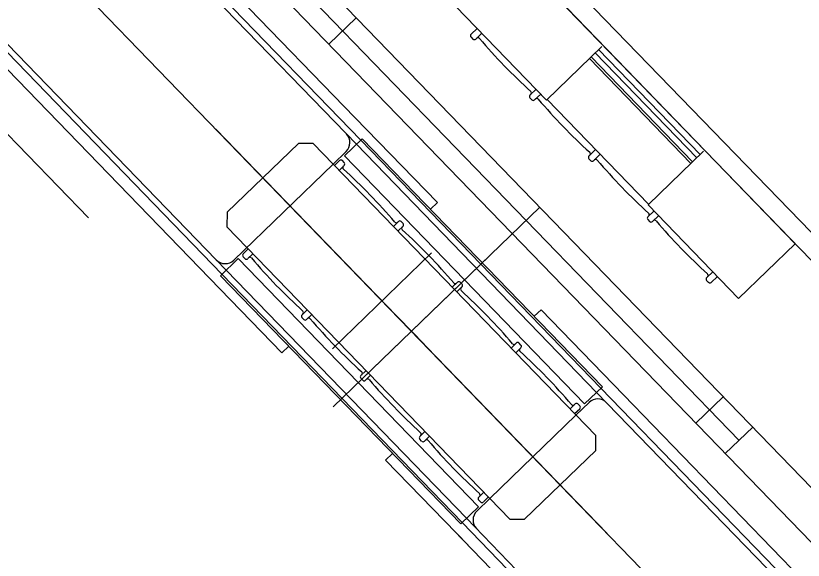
# Model space of a CAD drawing. Extents: x 468143 to 491361, y 1438528 to 1468730.
# Drawn here: x 490336.24 to 490338.222, y 1467624.161 to 1467625.532 of the extents above; entities that cross this region are included whole.
import ezdxf

# ---------------------------------------------------------------- set-up
doc = ezdxf.new("R2010")
doc.units = 0
doc.layers.add('Xreference_dp', color=7, linetype='Continuous')

msp = doc.modelspace()

# ---------------------------------------------------------------- linework, layer by layer
at = {"layer": 'Xreference_dp'}
for p, q in [((490336.2613, 1467626.9627), (490340.0846, 1467623.0122)), ((490336.2613, 1467626.9627), (490340.0846, 1467623.0122)), ((490336.3528, 1467626.9388), (490340.0921, 1467623.0751)), ((490336.3528, 1467626.9388), (490340.0921, 1467623.0751)), ((490334.7057, 1467626.7971), (490336.4226, 1467625.0232)), ((490334.7057, 1467626.7971), (490336.4226, 1467625.0232)), ((490335.9776, 1467626.6838), (490339.1398, 1467623.4164)), ((490335.9776, 1467626.6838), (490339.1398, 1467623.4164)), ((490338.9505, 1467623.4739), (490336.0256, 1467626.4961)), ((490338.9505, 1467623.4739), (490336.0256, 1467626.4961)), ((490337.0973, 1467625.2085), (490336.1379, 1467626.1998)), ((490337.0973, 1467625.2085), (490336.1379, 1467626.1998)), ((490337.108, 1467625.2189), (490336.1486, 1467626.2102)), ((490337.108, 1467625.2189), (490336.1486, 1467626.2102)), ((490337.0298, 1467626.1693), (490338.202, 1467624.9581)), ((490337.0298, 1467626.1693), (490338.202, 1467624.9581)), ((490337.0933, 1467625.2763), (490336.2856, 1467626.1109)), ((490337.0933, 1467625.2763), (490336.2856, 1467626.1109)), ((490338.5339, 1467623.3962), (490335.9375, 1467626.079)), ((490338.5339, 1467623.3962), (490335.9375, 1467626.079)), ((490336.7589, 1467624.881), (490335.7995, 1467625.8723)), ((490336.7589, 1467624.881), (490335.7995, 1467625.8723)), ((490336.7696, 1467624.8914), (490335.8787, 1467625.8119)), ((490336.7696, 1467624.8914), (490335.8787, 1467625.8119)), ((490335.8942, 1467625.7322), (490336.702, 1467624.8975)), ((490335.8942, 1467625.7322), (490336.702, 1467624.8975)), ((490338.0603, 1467624.4627), (490336.9882, 1467625.5706)), ((490338.0603, 1467624.4627), (490336.9882, 1467625.5706)), ((490337.5756, 1467625.3199), (490337.3475, 1467625.5556)), ((490337.5756, 1467625.3199), (490337.3475, 1467625.5556)), ((490337.0969, 1467625.5272), (490337.0279, 1467625.4606)), ((490337.0969, 1467625.5272), (490337.0279, 1467625.4606)), ((490337.3858, 1467625.4855), (490337.4011, 1467625.5002)), ((490337.3858, 1467625.4855), (490337.4011, 1467625.5002)), ((490337.3974, 1467625.4735), (490337.4127, 1467625.4883)), ((490337.3974, 1467625.4735), (490337.4127, 1467625.4883)), ((490337.3857, 1467625.4785), (490337.3905, 1467625.4736)), ((490337.3857, 1467625.4785), (490337.3905, 1467625.4736)), ((490337.5756, 1467625.3199), (490337.7152, 1467625.4549)), ((490337.5756, 1467625.3199), (490337.7152, 1467625.4549)), ((490337.7069, 1467625.4469), (490337.9624, 1467625.1829)), ((490337.7069, 1467625.4469), (490337.9624, 1467625.1829)), ((490337.6835, 1467625.4243), (490337.9391, 1467625.1602)), ((490337.6835, 1467625.4243), (490337.9391, 1467625.1602)), ((490337.688, 1467625.4286), (490337.9435, 1467625.1646)), ((490337.688, 1467625.4286), (490337.9435, 1467625.1646)), ((490337.6985, 1467625.4388), (490337.9541, 1467625.1748)), ((490337.6985, 1467625.4388), (490337.9541, 1467625.1748)), ((490337.5341, 1467625.3322), (490337.5494, 1467625.347)), ((490337.5341, 1467625.3322), (490337.5494, 1467625.347)), ((490337.534, 1467625.3253), (490337.5388, 1467625.3204)), ((490337.534, 1467625.3253), (490337.5388, 1467625.3204)), ((490337.5457, 1467625.3203), (490337.561, 1467625.335)), ((490337.5457, 1467625.3203), (490337.561, 1467625.335)), ((490337.8328, 1467625.0574), (490337.5772, 1467625.3214)), ((490337.8328, 1467625.0574), (490337.5772, 1467625.3214)), ((490337.3009, 1467625.0619), (490337.0933, 1467625.2763)), ((490337.3009, 1467625.0619), (490337.0933, 1467625.2763)), ((490336.7431, 1467625.2466), (490337.7283, 1467624.2287)), ((490336.7431, 1467625.2466), (490337.7283, 1467624.2287)), ((490336.9512, 1467625.2109), (490336.772, 1467625.0375)), ((490336.9512, 1467625.2109), (490336.772, 1467625.0375)), ((490336.9883, 1467625.2103), (490336.9512, 1467625.2109)), ((490336.9883, 1467625.2103), (490336.9512, 1467625.2109)), ((490337.7001, 1467624.4748), (490336.9883, 1467625.2103)), ((490337.7001, 1467624.4748), (490336.9883, 1467625.2103)), ((490337.067, 1467625.1792), (490337.1118, 1467625.2226)), ((490337.067, 1467625.1792), (490337.1118, 1467625.2226)), ((490337.0973, 1467625.2085), (490337.7019, 1467624.5838)), ((490337.0973, 1467625.2085), (490337.7019, 1467624.5838)), ((490337.108, 1467625.2189), (490337.7127, 1467624.5942)), ((490337.108, 1467625.2189), (490337.7127, 1467624.5942)), ((490337.7165, 1467624.5978), (490337.1118, 1467625.2226)), ((490337.7165, 1467624.5978), (490337.1118, 1467625.2226)), ((490337.0385, 1467625.1584), (490337.0714, 1467625.1902)), ((490337.0385, 1467625.1584), (490337.0714, 1467625.1902)), ((490337.6824, 1467625.179), (490337.6993, 1467625.1953)), ((490337.6824, 1467625.179), (490337.6993, 1467625.1953)), ((490337.9707, 1467625.1909), (490337.8312, 1467625.0558)), ((490337.9707, 1467625.1909), (490337.8312, 1467625.0558)), ((490337.0419, 1467625.1549), (490337.0549, 1467625.1674)), ((490337.0419, 1467625.1549), (490337.0549, 1467625.1674)), ((490337.0665, 1467625.1624), (490337.0618, 1467625.1673)), ((490337.0665, 1467625.1624), (490337.0618, 1467625.1673)), ((490337.6717, 1467624.5545), (490337.067, 1467625.1792)), ((490337.6717, 1467624.5545), (490337.067, 1467625.1792)), ((490337.6823, 1467625.172), (490337.6871, 1467625.1672)), ((490337.6823, 1467625.172), (490337.6871, 1467625.1672)), ((490337.694, 1467625.167), (490337.7109, 1467625.1834)), ((490337.694, 1467625.167), (490337.7109, 1467625.1834)), ((490336.7887, 1467624.9167), (490337.0385, 1467625.1584)), ((490336.7887, 1467624.9167), (490337.0385, 1467625.1584)), ((490337.0535, 1467625.1429), (490337.0664, 1467625.1555)), ((490337.0535, 1467625.1429), (490337.0664, 1467625.1555)), ((490337.5587, 1467625.0501), (490337.2358, 1467624.7376)), ((490337.5587, 1467625.0501), (490337.2358, 1467624.7376)), ((490337.3009, 1467625.0619), (490337.2836, 1467625.0451)), ((490337.3009, 1467625.0619), (490337.2836, 1467625.0451)), ((490337.8312, 1467625.0558), (490338.0593, 1467624.8201)), ((490337.8312, 1467625.0558), (490338.0593, 1467624.8201)), ((490336.772, 1467625.0375), (490336.7714, 1467625.0004)), ((490336.772, 1467625.0375), (490336.7714, 1467625.0004)), ((490337.8307, 1467625.0258), (490337.846, 1467625.0405)), ((490337.8307, 1467625.0258), (490337.846, 1467625.0405)), ((490337.8422, 1467625.014), (490337.8574, 1467625.0287)), ((490337.8422, 1467625.014), (490337.8574, 1467625.0287)), ((490337.1902, 1467625.0017), (490337.2032, 1467625.0142)), ((490337.1902, 1467625.0017), (490337.2032, 1467625.0142)), ((490337.2147, 1467625.0094), (490337.2101, 1467625.0141)), ((490337.2147, 1467625.0094), (490337.2101, 1467625.0141)), ((490337.8306, 1467625.0188), (490337.8352, 1467625.0141)), ((490337.8306, 1467625.0188), (490337.8352, 1467625.0141)), ((490336.7714, 1467625.0004), (490337.4832, 1467624.2648)), ((490336.7714, 1467625.0004), (490337.4832, 1467624.2648)), ((490337.2016, 1467624.9898), (490337.2146, 1467625.0024)), ((490337.2016, 1467624.9898), (490337.2146, 1467625.0024)), ((490338.202, 1467624.9581), (490338.0593, 1467624.8201)), ((490338.202, 1467624.9581), (490338.0593, 1467624.8201)), ((490336.812, 1467624.9324), (490336.825, 1467624.945)), ((490336.812, 1467624.9324), (490336.825, 1467624.945)), ((490336.8236, 1467624.9205), (490336.8366, 1467624.933)), ((490336.8236, 1467624.9205), (490336.8366, 1467624.933)), ((490337.0366, 1467624.6934), (490337.2865, 1467624.9352)), ((490337.0366, 1467624.6934), (490337.2865, 1467624.9352)), ((490337.0391, 1467624.5473), (490337.4323, 1467624.9279)), ((490337.0391, 1467624.5473), (490337.4323, 1467624.9279)), ((490336.7999, 1467624.9206), (490336.7551, 1467624.8773)), ((490336.7999, 1467624.9206), (490336.7551, 1467624.8773)), ((490336.7999, 1467624.9206), (490337.4045, 1467624.2959)), ((490336.7999, 1467624.9206), (490337.4045, 1467624.2959)), ((490336.8167, 1467624.9206), (490336.8119, 1467624.9255)), ((490336.8167, 1467624.9206), (490336.8119, 1467624.9255)), ((490336.702, 1467624.8975), (490336.9095, 1467624.6831)), ((490336.702, 1467624.8975), (490336.9095, 1467624.6831)), ((490336.7696, 1467624.8914), (490337.3742, 1467624.2666)), ((490336.7696, 1467624.8914), (490337.3742, 1467624.2666)), ((490336.7551, 1467624.8773), (490337.3597, 1467624.2526)), ((490336.7551, 1467624.8773), (490337.3597, 1467624.2526)), ((490336.7589, 1467624.881), (490337.3635, 1467624.2562)), ((490336.7589, 1467624.881), (490337.3635, 1467624.2562)), ((490337.0965, 1467624.8815), (490337.1615, 1467624.8143)), ((490337.0965, 1467624.8815), (490337.1615, 1467624.8143)), ((490337.9789, 1467624.8727), (490337.9942, 1467624.8875)), ((490337.9789, 1467624.8727), (490337.9942, 1467624.8875)), ((490337.9905, 1467624.8607), (490338.0057, 1467624.8755)), ((490337.9905, 1467624.8607), (490338.0057, 1467624.8755)), ((490337.1107, 1467624.6167), (490337.3606, 1467624.8586)), ((490337.1107, 1467624.6167), (490337.3606, 1467624.8586)), ((490337.3384, 1467624.8486), (490337.3513, 1467624.8611)), ((490337.3384, 1467624.8486), (490337.3513, 1467624.8611)), ((490337.3499, 1467624.8366), (490337.3629, 1467624.8492)), ((490337.3499, 1467624.8366), (490337.3629, 1467624.8492)), ((490337.363, 1467624.8561), (490337.3583, 1467624.861)), ((490337.363, 1467624.8561), (490337.3583, 1467624.861)), ((490337.9788, 1467624.8657), (490337.9835, 1467624.8608)), ((490337.9788, 1467624.8657), (490337.9835, 1467624.8608)), ((490336.9603, 1467624.7792), (490336.9733, 1467624.7917)), ((490336.9603, 1467624.7792), (490336.9733, 1467624.7917)), ((490337.562, 1467624.792), (490337.5447, 1467624.7753)), ((490337.562, 1467624.792), (490337.5447, 1467624.7753)), ((490337.7695, 1467624.5776), (490337.562, 1467624.792)), ((490337.7695, 1467624.5776), (490337.562, 1467624.792)), ((490336.9648, 1467624.7675), (490336.9602, 1467624.7722)), ((490336.9648, 1467624.7675), (490336.9602, 1467624.7722)), ((490336.9718, 1467624.7674), (490336.9847, 1467624.7799)), ((490336.9718, 1467624.7674), (490336.9847, 1467624.7799)), ((490337.2032, 1467624.7712), (490337.2682, 1467624.704)), ((490337.2032, 1467624.7712), (490337.2682, 1467624.704)), ((490336.9095, 1467624.6831), (490336.9268, 1467624.6998)), ((490336.9095, 1467624.6831), (490336.9268, 1467624.6998)), ((490337.4866, 1467624.6953), (490337.4996, 1467624.7079)), ((490337.4866, 1467624.6953), (490337.4996, 1467624.7079)), ((490337.4982, 1467624.6834), (490337.5112, 1467624.6959)), ((490337.4982, 1467624.6834), (490337.5112, 1467624.6959)), ((490337.5113, 1467624.7029), (490337.5066, 1467624.7078)), ((490337.5113, 1467624.7029), (490337.5066, 1467624.7078)), ((490337.1085, 1467624.6261), (490337.1215, 1467624.6387)), ((490337.1085, 1467624.6261), (490337.1215, 1467624.6387)), ((490337.1131, 1467624.6143), (490337.1084, 1467624.6192)), ((490337.1131, 1467624.6143), (490337.1084, 1467624.6192)), ((490337.1201, 1467624.6142), (490337.133, 1467624.6267)), ((490337.1201, 1467624.6142), (490337.133, 1467624.6267)), ((490337.6717, 1467624.5545), (490337.7165, 1467624.5978)), ((490337.6717, 1467624.5545), (490337.7165, 1467624.5978)), ((490338.6721, 1467623.6029), (490337.7127, 1467624.5942)), ((490338.6721, 1467623.6029), (490337.7127, 1467624.5942)), ((490338.6613, 1467623.5925), (490337.7019, 1467624.5838)), ((490338.6613, 1467623.5925), (490337.7019, 1467624.5838)), ((490338.5773, 1467623.7429), (490337.7695, 1467624.5776)), ((490338.5773, 1467623.7429), (490337.7695, 1467624.5776)), ((490338.0206, 1467624.5728), (490337.9516, 1467624.506)), ((490338.0206, 1467624.5728), (490337.9516, 1467624.506)), ((490337.6349, 1467624.5421), (490337.6479, 1467624.5547)), ((490337.6349, 1467624.5421), (490337.6479, 1467624.5547)), ((490337.6828, 1467624.5584), (490337.6499, 1467624.5266)), ((490337.6828, 1467624.5584), (490337.6499, 1467624.5266)), ((490337.6596, 1467624.5497), (490337.6549, 1467624.5545)), ((490337.6596, 1467624.5497), (490337.6549, 1467624.5545)), ((490337.6465, 1467624.5302), (490337.6595, 1467624.5427)), ((490337.6465, 1467624.5302), (490337.6595, 1467624.5427)), ((490337.4331, 1467624.3167), (490337.6499, 1467624.5266)), ((490337.4331, 1467624.3167), (490337.6499, 1467624.5266)), ((490338.0948, 1467624.4961), (490338.0258, 1467624.4294)), ((490338.0948, 1467624.4961), (490338.0258, 1467624.4294)), ((490337.2568, 1467624.4729), (490337.2698, 1467624.4854)), ((490337.2568, 1467624.4729), (490337.2698, 1467624.4854)), ((490337.2684, 1467624.4609), (490337.2813, 1467624.4735)), ((490337.2684, 1467624.4609), (490337.2813, 1467624.4735)), ((490337.6995, 1467624.4376), (490337.7001, 1467624.4748)), ((490337.6995, 1467624.4376), (490337.7001, 1467624.4748)), ((490337.2614, 1467624.461), (490337.2567, 1467624.4659)), ((490337.2614, 1467624.461), (490337.2567, 1467624.4659)), ((490337.5204, 1467624.2642), (490337.6995, 1467624.4376)), ((490337.5204, 1467624.2642), (490337.6995, 1467624.4376)), ((490337.1707, 1467624.4133), (490337.188, 1467624.43)), ((490337.1707, 1467624.4133), (490337.188, 1467624.43)), ((490337.1707, 1467624.4133), (490337.3782, 1467624.1989)), ((490337.1707, 1467624.4133), (490337.3782, 1467624.1989)), ((490337.4331, 1467624.3167), (490337.4002, 1467624.2849)), ((490337.4331, 1467624.3167), (490337.4002, 1467624.2849)), ((490337.4051, 1467624.3197), (490337.4181, 1467624.3322)), ((490337.4051, 1467624.3197), (490337.4181, 1467624.3322)), ((490337.4167, 1467624.3077), (490337.4296, 1467624.3203)), ((490337.4167, 1467624.3077), (490337.4296, 1467624.3203)), ((490337.4045, 1467624.2959), (490337.3597, 1467624.2526)), ((490337.4045, 1467624.2959), (490337.3597, 1467624.2526)), ((490337.4097, 1467624.3078), (490337.405, 1467624.3127)), ((490337.4097, 1467624.3078), (490337.405, 1467624.3127)), ((490338.3229, 1467623.2649), (490337.3635, 1467624.2562)), ((490338.3229, 1467623.2649), (490337.3635, 1467624.2562)), ((490338.2652, 1467623.346), (490337.3742, 1467624.2666)), ((490338.2652, 1467623.346), (490337.3742, 1467624.2666)), ((490337.4832, 1467624.2648), (490337.5204, 1467624.2642)), ((490337.4832, 1467624.2648), (490337.5204, 1467624.2642)), ((490337.3424, 1467624.2358), (490338.186, 1467623.3642)), ((490337.3424, 1467624.2358), (490338.186, 1467623.3642))]:
    msp.add_line(p, q, dxfattribs=at)
for centre, radius, start, end in [((490337.3893, 1467625.4819), 0.00492, 134.063, 224.063), ((490337.3893, 1467625.4819), 0.00492, 134.063, 224.063), ((490337.394, 1467625.477), 0.00492, 224.063, 314.063), ((490337.394, 1467625.477), 0.00492, 224.063, 314.063), ((490337.403, 1467625.472), 0.00492, 40.4486, 134.063), ((490337.403, 1467625.472), 0.00492, 40.4486, 134.063), ((490338.5302, 1467626.433), 1.4763, 220.4486, 227.6774), ((490338.5302, 1467626.433), 1.4763, 220.4486, 227.6774), ((490337.5376, 1467625.3287), 0.00492, 134.063, 224.063), ((490337.5376, 1467625.3287), 0.00492, 134.063, 224.063), ((490337.5328, 1467625.3378), 0.00492, 314.063, 47.6774), ((490337.5328, 1467625.3378), 0.00492, 314.063, 47.6774), ((490337.5423, 1467625.3238), 0.00492, 224.063, 314.0631), ((490337.5423, 1467625.3238), 0.00492, 224.063, 314.0631), ((490337.5513, 1467625.3188), 0.00492, 40.4486, 134.063), ((490337.5513, 1467625.3188), 0.00492, 40.4486, 134.063), ((490338.6785, 1467626.2798), 1.4763, 220.4486, 227.6774), ((490338.6785, 1467626.2798), 1.4763, 220.4486, 227.6774), ((490337.0496, 1467625.2128), 0.0313, 314.063, 44.063), ((490337.0496, 1467625.2128), 0.0313, 314.063, 44.063), ((490337.6811, 1467625.1846), 0.00492, 314.063, 47.6774), ((490337.6811, 1467625.1846), 0.00492, 314.063, 47.6774), ((490337.0583, 1467625.1639), 0.00492, 44.063, 134.063), ((490337.0583, 1467625.1639), 0.00492, 44.063, 134.063), ((490337.6859, 1467625.1755), 0.00492, 134.063, 224.063), ((490337.6859, 1467625.1755), 0.00492, 134.063, 224.063), ((490337.6906, 1467625.1706), 0.00492, 224.063, 314.0631), ((490337.6906, 1467625.1706), 0.00492, 224.063, 314.0631), ((490337.6995, 1467625.1656), 0.00492, 40.4486, 134.063), ((490337.6995, 1467625.1656), 0.00492, 40.4486, 134.063), ((490338.8268, 1467626.1265), 1.4763, 220.4486, 227.6774), ((490338.8268, 1467626.1265), 1.4763, 220.4486, 227.6774), ((490337.0677, 1467625.1499), 0.00492, 134.063, 227.6774), ((490337.0677, 1467625.1499), 0.00492, 134.063, 227.6774), ((490336.0704, 1467624.0547), 1.4763, 40.4486, 47.6774), ((490336.0704, 1467624.0547), 1.4763, 40.4486, 47.6774), ((490337.063, 1467625.159), 0.00492, 314.063, 44.063), ((490337.063, 1467625.159), 0.00492, 314.063, 44.063), ((490337.8294, 1467625.0314), 0.00492, 314.063, 47.6774), ((490337.8294, 1467625.0314), 0.00492, 314.063, 47.6774), ((490337.1976, 1467625.0157), 0.00492, 220.4486, 314.063), ((490337.1976, 1467625.0157), 0.00492, 220.4486, 314.063), ((490337.2066, 1467625.0107), 0.00492, 44.063, 134.063), ((490337.2066, 1467625.0107), 0.00492, 44.063, 134.063), ((490337.2112, 1467625.0059), 0.00492, 314.063, 44.063), ((490337.2112, 1467625.0059), 0.00492, 314.063, 44.063), ((490337.8342, 1467625.0222), 0.00492, 134.063, 224.063), ((490337.8342, 1467625.0222), 0.00492, 134.063, 224.063), ((490337.8387, 1467625.0175), 0.00492, 224.063, 314.0631), ((490337.8387, 1467625.0175), 0.00492, 224.063, 314.0631), ((490337.8477, 1467625.0125), 0.00492, 40.4486, 134.063), ((490337.8477, 1467625.0125), 0.00492, 40.4486, 134.063), ((490338.9749, 1467625.9735), 1.4763, 220.4486, 227.6774), ((490338.9749, 1467625.9735), 1.4763, 220.4486, 227.6774), ((490337.2159, 1467624.9968), 0.00492, 134.063, 227.6774), ((490337.2159, 1467624.9968), 0.00492, 134.063, 227.6774), ((490336.2186, 1467623.9016), 1.4763, 40.4486, 47.6774), ((490336.2186, 1467623.9016), 1.4763, 40.4486, 47.6774), ((490336.8155, 1467624.9289), 0.00492, 134.063, 224.063), ((490336.8155, 1467624.9289), 0.00492, 134.063, 224.063), ((490336.7669, 1467624.9392), 0.0313, 224.063, 314.063), ((490336.7669, 1467624.9392), 0.0313, 224.063, 314.063), ((490336.8202, 1467624.924), 0.00492, 224.063, 314.063), ((490336.8202, 1467624.924), 0.00492, 224.063, 314.063), ((490336.8292, 1467624.919), 0.00492, 40.4486, 134.063), ((490336.8292, 1467624.919), 0.00492, 40.4486, 134.063), ((490337.9564, 1467625.88), 1.4763, 220.4486, 227.6774), ((490337.9564, 1467625.88), 1.4763, 220.4486, 227.6774), ((490337.9823, 1467624.8692), 0.00492, 134.063, 224.063), ((490337.9823, 1467624.8692), 0.00492, 134.063, 224.063), ((490337.9776, 1467624.8783), 0.00492, 314.063, 47.6774), ((490337.9776, 1467624.8783), 0.00492, 314.063, 47.6774), ((490337.3458, 1467624.8626), 0.00492, 220.4486, 314.063), ((490337.3458, 1467624.8626), 0.00492, 220.4486, 314.063), ((490337.3547, 1467624.8576), 0.00492, 44.063, 134.063), ((490337.3547, 1467624.8576), 0.00492, 44.063, 134.063), ((490337.3595, 1467624.8527), 0.00492, 314.063, 44.063), ((490337.3595, 1467624.8527), 0.00492, 314.063, 44.063), ((490337.987, 1467624.8643), 0.00492, 224.063, 314.0631), ((490337.987, 1467624.8643), 0.00492, 224.063, 314.0631), ((490337.3642, 1467624.8436), 0.00492, 134.063, 227.6774), ((490337.3642, 1467624.8436), 0.00492, 134.063, 227.6774), ((490336.3669, 1467623.7484), 1.4763, 40.4486, 47.6774), ((490336.3669, 1467623.7484), 1.4763, 40.4486, 47.6774), ((490336.9638, 1467624.7757), 0.00492, 134.063, 224.063), ((490336.9638, 1467624.7757), 0.00492, 134.063, 224.063), ((490336.959, 1467624.7848), 0.00492, 314.063, 47.6774), ((490336.959, 1467624.7848), 0.00492, 314.063, 47.6774), ((490336.9773, 1467624.7659), 0.00492, 40.4486, 134.063), ((490336.9773, 1467624.7659), 0.00492, 40.4486, 134.063), ((490336.9683, 1467624.7709), 0.00492, 224.063, 314.063), ((490336.9683, 1467624.7709), 0.00492, 224.063, 314.063), ((490338.1045, 1467625.7269), 1.4763, 220.4486, 227.6774), ((490338.1045, 1467625.7269), 1.4763, 220.4486, 227.6774), ((490337.4941, 1467624.7094), 0.00492, 220.4486, 314.063), ((490337.4941, 1467624.7094), 0.00492, 220.4486, 314.063), ((490337.503, 1467624.7044), 0.00492, 44.063, 134.063), ((490337.503, 1467624.7044), 0.00492, 44.063, 134.063), ((490337.5125, 1467624.6903), 0.00492, 134.063, 227.6774), ((490337.5125, 1467624.6903), 0.00492, 134.063, 227.6774), ((490337.5078, 1467624.6995), 0.00492, 314.063, 44.063), ((490337.5078, 1467624.6995), 0.00492, 314.063, 44.063), ((490336.5152, 1467623.5952), 1.4763, 40.4486, 47.6774), ((490336.5152, 1467623.5952), 1.4763, 40.4486, 47.6774), ((490337.1072, 1467624.6317), 0.00492, 314.063, 47.6774), ((490337.1072, 1467624.6317), 0.00492, 314.063, 47.6774), ((490337.1119, 1467624.6226), 0.00492, 134.063, 224.063), ((490337.1119, 1467624.6226), 0.00492, 134.063, 224.063), ((490337.1166, 1467624.6177), 0.00492, 224.063, 314.063), ((490337.1166, 1467624.6177), 0.00492, 224.063, 314.063), ((490337.1256, 1467624.6127), 0.00492, 40.4486, 134.063), ((490337.1256, 1467624.6127), 0.00492, 40.4486, 134.063), ((490338.2528, 1467625.5737), 1.4763, 220.4486, 227.6774), ((490338.2528, 1467625.5737), 1.4763, 220.4486, 227.6774), ((490337.6424, 1467624.5561), 0.00492, 220.4486, 314.063), ((490337.6424, 1467624.5561), 0.00492, 220.4486, 314.063), ((490337.6513, 1467624.5511), 0.00492, 44.063, 134.063), ((490337.6513, 1467624.5511), 0.00492, 44.063, 134.063), ((490337.7046, 1467624.5359), 0.0313, 44.063, 134.063), ((490337.7046, 1467624.5359), 0.0313, 44.063, 134.063), ((490337.6561, 1467624.5462), 0.00492, 314.063, 44.063), ((490337.6561, 1467624.5462), 0.00492, 314.063, 44.063), ((490337.2602, 1467624.4694), 0.00492, 134.063, 224.063), ((490337.2602, 1467624.4694), 0.00492, 134.063, 224.063), ((490337.2555, 1467624.4785), 0.00492, 314.063, 47.6774), ((490337.2555, 1467624.4785), 0.00492, 314.063, 47.6774), ((490337.2649, 1467624.4645), 0.00492, 224.063, 314.063), ((490337.2649, 1467624.4645), 0.00492, 224.063, 314.063), ((490337.2739, 1467624.4594), 0.00492, 40.4486, 134.063), ((490337.2739, 1467624.4594), 0.00492, 40.4486, 134.063), ((490338.4011, 1467625.4204), 1.4763, 220.4486, 227.6774), ((490338.4011, 1467625.4204), 1.4763, 220.4486, 227.6774), ((490337.4085, 1467624.3161), 0.00492, 134.063, 224.063), ((490337.4085, 1467624.3161), 0.00492, 134.063, 224.063), ((490337.4038, 1467624.3252), 0.00492, 314.063, 47.6774), ((490337.4038, 1467624.3252), 0.00492, 314.063, 47.6774), ((490337.4132, 1467624.3112), 0.00492, 224.063, 314.063), ((490337.4132, 1467624.3112), 0.00492, 224.063, 314.063), ((490337.422, 1467624.2624), 0.0313, 134.063, 224.063), ((490337.422, 1467624.2624), 0.0313, 134.063, 224.063)]:
    msp.add_arc(centre, radius, start, end, dxfattribs=at)

doc.saveas('drawing.dxf')
